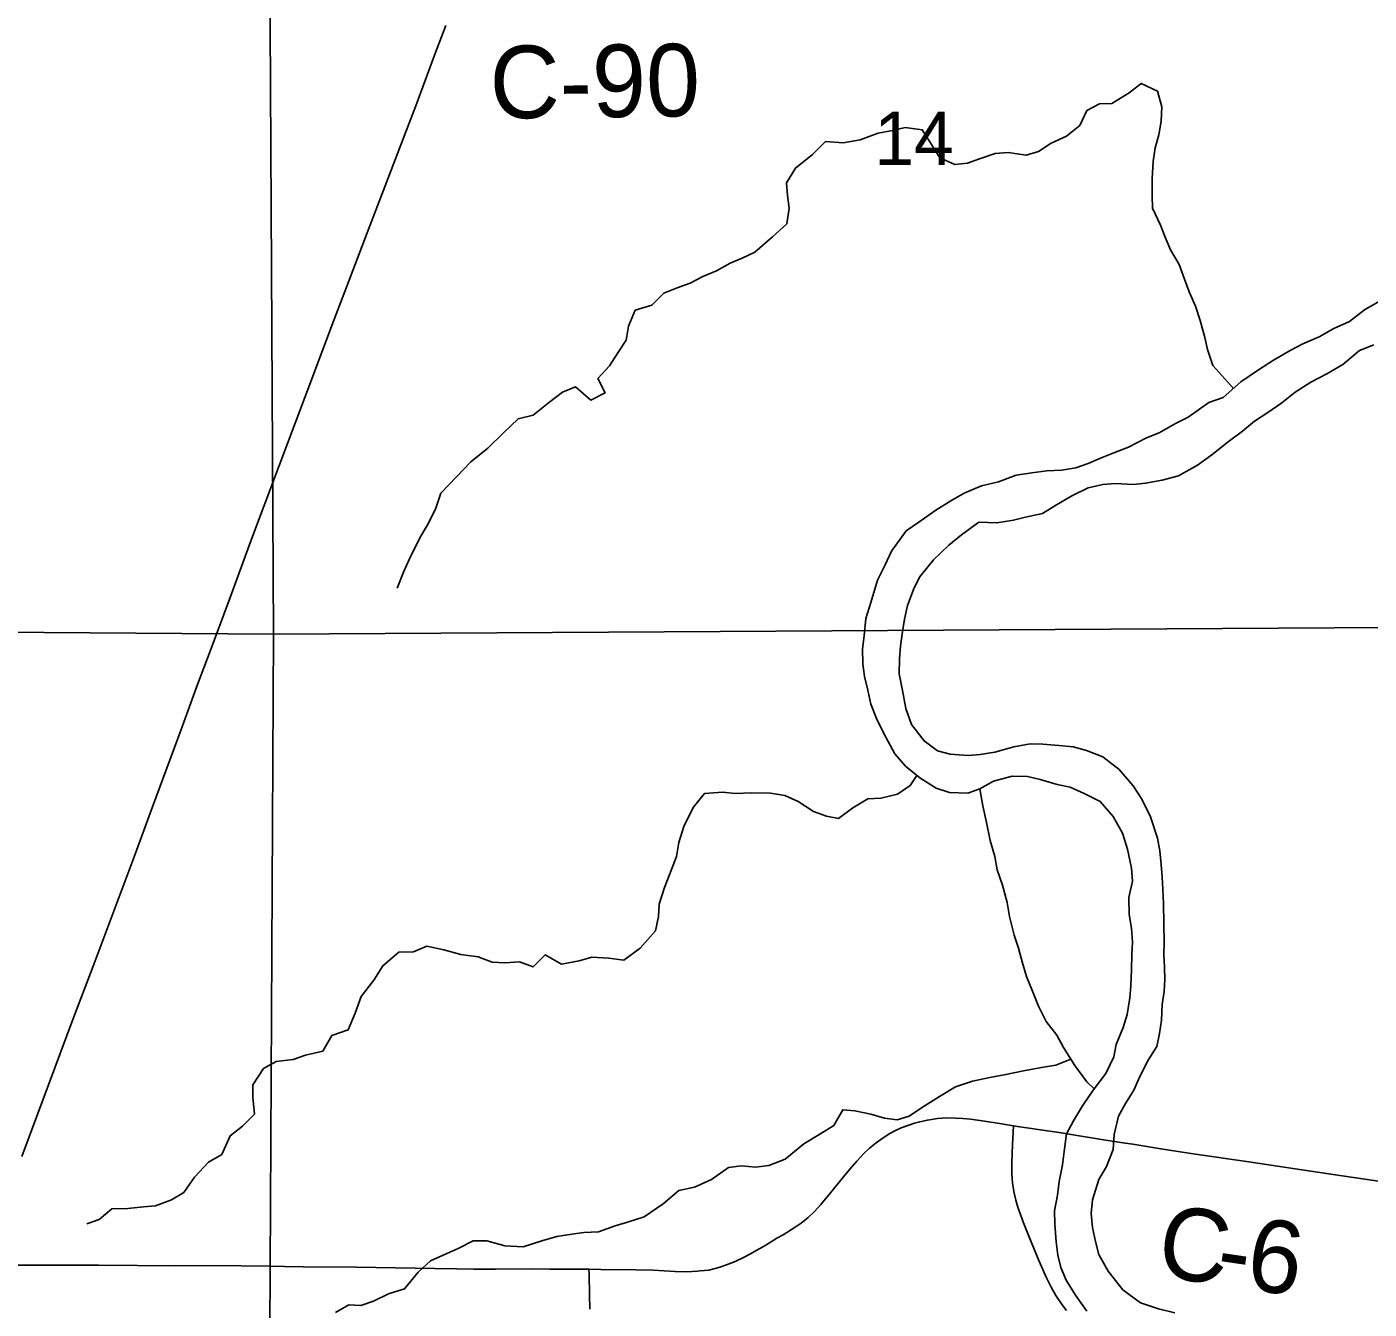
# Model space of a CAD drawing. Extents: x 0 to 34, y 0 to 22.
# Drawn here: x 4.352 to 4.877, y 15.634 to 16.136 of the extents above; entities that cross this region are included whole.
import ezdxf

# ---------------------------------------------------------------- set-up
doc = ezdxf.new("R2010")
doc.units = 0
for name, color, linetype in [('GM_X_County_Road', 7, 'Continuous'), ('GM_X_County_Road_Text', 7, 'Continuous'), ('GM_X_Major_River', 7, 'Continuous'), ('GM_X_Minor_River', 7, 'Continuous'), ('GM_X_Section', 7, 'Continuous'), ('GM_X_Section_Text', 7, 'Continuous'), ('GM_X_State_Route', 7, 'Continuous'), ('GM_X_Township_Road', 7, 'Continuous')]:
    doc.layers.add(name, color=color, linetype=linetype)

msp = doc.modelspace()

# ---------------------------------------------------------------- linework, layer by layer
at = {"layer": 'GM_X_County_Road'}
for points in [[(4.67405, 15.68861), (4.67662, 15.69159), (4.67938, 15.6945), (4.68161, 15.69662), (4.68421, 15.69878), (4.68695, 15.70075), (4.68957, 15.70234), (4.69177, 15.7036), (4.69394, 15.70455), (4.69655, 15.70555), (4.69916, 15.7064), (4.70124, 15.70697), (4.70424, 15.70763), (4.70819, 15.70821), (4.71187, 15.70847), (4.71526, 15.70843), (4.71803, 15.70827), (4.7211, 15.70797), (4.72662, 15.70719), (4.73245, 15.70626), (4.73792, 15.70537)], [(4.73792, 15.70537), (4.73951, 15.70512), (4.75212, 15.70327), (4.75581, 15.70274), (4.76041, 15.70198), (4.77238, 15.70005), (4.78158, 15.69861), (4.7846, 15.69817), (4.79554, 15.69634), (4.80815, 15.69449), (4.82998, 15.69128), (4.84813, 15.68861), (4.86656, 15.68584), (4.89238, 15.68207)], [(4.5718, 15.64925), (4.57642, 15.64922), (4.59008, 15.64905), (4.5969, 15.64889), (4.60558, 15.64835), (4.60995, 15.64825), (4.61214, 15.64833), (4.61431, 15.6485), (4.61526, 15.64858), (4.61868, 15.64896), (4.62262, 15.64997), (4.62561, 15.65093), (4.62901, 15.65232), (4.6325, 15.65393), (4.63468, 15.65512), (4.63872, 15.65744), (4.64034, 15.65834), (4.64352, 15.66023), (4.64537, 15.66136), (4.64776, 15.66279), (4.6525, 15.66573), (4.6548, 15.66735), (4.65751, 15.66948), (4.66002, 15.67186), (4.66252, 15.67465), (4.66631, 15.6792), (4.67258, 15.6869), (4.67405, 15.68861)], [(4.334, 15.65096), (4.33897, 15.65093), (4.34798, 15.65091), (4.35886, 15.65091), (4.37999, 15.65082), (4.41014, 15.65064), (4.42475, 15.65066), (4.44681, 15.65047), (4.4527, 15.65034), (4.46015, 15.65024), (4.48074, 15.65008), (4.51155, 15.64958), (4.51995, 15.6494), (4.52679, 15.64931), (4.53517, 15.64932), (4.54973, 15.64943), (4.55654, 15.64935), (4.55996, 15.64932), (4.5718, 15.64925)]]:
    msp.add_lwpolyline(points, dxfattribs=at)
at = {"layer": 'GM_X_Major_River'}
for points in [[(4.88289, 16.02922), (4.87527, 16.02472), (4.86935, 16.02022), (4.86326, 16.01742), (4.85755, 16.01423), (4.85107, 16.01144), (4.84612, 16.00882), (4.83964, 16.00507), (4.83373, 16.00132), (4.82687, 15.99663), (4.82, 15.99042), (4.81429, 15.98857), (4.80628, 15.98275), (4.80133, 15.98032), (4.79485, 15.97657), (4.7899, 15.97471), (4.78286, 15.97097), (4.77715, 15.96874), (4.77201, 15.96669), (4.76706, 15.96464), (4.76231, 15.96297), (4.7568, 15.96206), (4.75091, 15.96172), (4.74503, 15.96101), (4.73895, 15.96011), (4.7321, 15.9575), (4.72545, 15.95585), (4.71859, 15.95305), (4.71345, 15.95005), (4.70754, 15.9463), (4.70087, 15.94161), (4.69591, 15.93823), (4.69016, 15.93031), (4.68766, 15.92501), (4.68476, 15.91896), (4.68205, 15.91026), (4.6801, 15.90401), (4.67948, 15.89719), (4.67888, 15.89207), (4.67902, 15.88619), (4.67956, 15.88125), (4.68085, 15.87593), (4.68214, 15.87041), (4.68456, 15.86413), (4.68792, 15.85747), (4.69148, 15.85099), (4.69562, 15.84622), (4.70128, 15.84162), (4.7077, 15.83759), (4.71281, 15.83584), (4.72002, 15.8356), (4.72477, 15.83727), (4.73011, 15.84027), (4.73733, 15.8423), (4.7434, 15.84206), (4.74833, 15.84089), (4.75495, 15.83894), (4.76007, 15.83795), (4.76555, 15.83545), (4.77179, 15.83236), (4.77687, 15.82644), (4.78062, 15.81996), (4.78247, 15.81369), (4.78412, 15.80628), (4.78446, 15.80115), (4.78309, 15.79471), (4.78323, 15.78807), (4.78414, 15.78275), (4.78448, 15.77725), (4.78426, 15.77251), (4.78402, 15.76663), (4.78379, 15.76018), (4.78337, 15.75544), (4.78238, 15.74899), (4.78082, 15.74388), (4.77812, 15.73726), (4.77714, 15.73234), (4.77405, 15.72591), (4.76907, 15.71931), (4.76485, 15.71327), (4.7614, 15.70741), (4.7587, 15.70231), (4.7579, 15.69643), (4.7571, 15.69018)], [(4.80107, 15.63217), (4.79463, 15.63374), (4.78763, 15.63606), (4.78065, 15.64124), (4.77501, 15.64849), (4.77126, 15.65497), (4.76997, 15.6601), (4.76887, 15.66561), (4.76834, 15.67112), (4.76876, 15.67643), (4.77129, 15.68438), (4.77436, 15.68948), (4.77687, 15.6961), (4.77729, 15.70198), (4.77905, 15.70917), (4.78175, 15.71409), (4.78501, 15.71938), (4.78732, 15.72467), (4.7906, 15.7311), (4.79405, 15.73638), (4.79504, 15.7415), (4.79583, 15.74681), (4.79607, 15.75288), (4.79686, 15.75799), (4.79709, 15.76273), (4.79693, 15.76748), (4.79678, 15.77241), (4.79681, 15.77715), (4.79668, 15.78456), (4.79654, 15.79233), (4.79639, 15.79803), (4.79605, 15.80277), (4.79571, 15.80771), (4.79518, 15.81303), (4.79426, 15.81797), (4.79148, 15.82633), (4.78811, 15.83319), (4.78474, 15.83853), (4.77928, 15.84483), (4.77287, 15.84981), (4.76643, 15.85233), (4.76132, 15.85369), (4.75563, 15.8543), (4.74938, 15.85473), (4.74444, 15.85496), (4.73798, 15.85368), (4.73057, 15.85165), (4.72487, 15.85074), (4.72013, 15.8504), (4.71311, 15.85083), (4.70819, 15.85219), (4.7029, 15.85603), (4.69802, 15.86252), (4.69578, 15.86879), (4.69451, 15.87582), (4.69323, 15.88228), (4.69327, 15.88816), (4.69368, 15.8931), (4.69429, 15.89802), (4.69528, 15.90371), (4.69646, 15.90901), (4.69878, 15.91525), (4.70109, 15.92017), (4.70664, 15.92696), (4.71257, 15.93261), (4.71753, 15.93674), (4.72439, 15.94162), (4.73141, 15.94138), (4.73787, 15.94247), (4.74262, 15.94357), (4.74927, 15.94504), (4.75404, 15.94804), (4.76071, 15.95197), (4.76718, 15.95515), (4.77288, 15.95644), (4.77782, 15.95678), (4.78484, 15.95635), (4.78958, 15.95688), (4.79604, 15.95816), (4.80251, 15.95982), (4.80994, 15.96394), (4.81547, 15.96807), (4.82196, 15.97314), (4.82749, 15.97728), (4.83226, 15.98122), (4.83741, 15.9846), (4.84294, 15.98835), (4.84809, 15.99249), (4.85419, 15.99643), (4.86048, 15.99979), (4.86676, 16.00335), (4.87325, 16.0088), (4.87896, 16.01104)], [(4.7571, 15.69018), (4.75572, 15.68355), (4.75511, 15.67824), (4.75393, 15.67218), (4.75408, 15.66686), (4.7546, 15.66003), (4.75532, 15.65471), (4.75643, 15.64996), (4.75848, 15.64501), (4.76223, 15.6391), (4.76655, 15.63281)]]:
    msp.add_lwpolyline(points, dxfattribs=at)
at = {"layer": 'GM_X_Minor_River'}
for points in [[(4.82394, 15.99398), (4.82175, 15.99648), (4.81591, 16.00297), (4.81387, 16.00925), (4.81277, 16.014), (4.81092, 16.02066), (4.80906, 16.02617), (4.80664, 16.03188), (4.80478, 16.03683), (4.80273, 16.04254), (4.79936, 16.04825), (4.79731, 16.0532), (4.79544, 16.05796), (4.79227, 16.06462), (4.79211, 16.06956), (4.79216, 16.0762), (4.79259, 16.08283), (4.79339, 16.08814), (4.79475, 16.09325), (4.79574, 16.09856), (4.79597, 16.10425), (4.79431, 16.11033), (4.78788, 16.11341), (4.78311, 16.10965), (4.77644, 16.10553), (4.7715, 16.10538), (4.76655, 16.10276), (4.76385, 16.0969), (4.7587, 16.09276), (4.75261, 16.08996), (4.74765, 16.08678), (4.7429, 16.08529), (4.73588, 16.0863), (4.73076, 16.08596), (4.72467, 16.08391), (4.71992, 16.08224), (4.71498, 16.08171), (4.70912, 16.08422), (4.70518, 16.09051), (4.70218, 16.09528), (4.69554, 16.09609), (4.6906, 16.09498), (4.6849, 16.09389), (4.67786, 16.09129), (4.67121, 16.0902), (4.66439, 16.09063), (4.65923, 16.08555), (4.65255, 16.08028), (4.64909, 16.07443), (4.64943, 16.06949), (4.65016, 16.06455), (4.64916, 16.05849), (4.64362, 16.05341), (4.63675, 16.04739), (4.6318, 16.04496), (4.62704, 16.0431), (4.62171, 16.0401), (4.61638, 16.03787), (4.61143, 16.03525), (4.60629, 16.03339), (4.60115, 16.03134), (4.59638, 16.02663), (4.58991, 16.0246), (4.58721, 16.01835), (4.58641, 16.01286), (4.58315, 16.00795), (4.57989, 16.00285), (4.5753, 15.99795), (4.5781, 15.99224), (4.57258, 15.98944), (4.56654, 15.9946), (4.56141, 15.99256), (4.55645, 15.9888), (4.54996, 15.98354), (4.54406, 15.98206), (4.53852, 15.97679), (4.53222, 15.97058), (4.52554, 15.96532), (4.51999, 15.95947), (4.51388, 15.95307), (4.51174, 15.94682), (4.50847, 15.9404), (4.50559, 15.93549), (4.50155, 15.92736), (4.49923, 15.92206), (4.49672, 15.91582)], [(4.70013, 15.84256), (4.69746, 15.83861), (4.6925, 15.83524), (4.68604, 15.83358), (4.68092, 15.83343), (4.67501, 15.82987), (4.66948, 15.82573), (4.66474, 15.82653), (4.65963, 15.82846), (4.65359, 15.8323), (4.64848, 15.83462), (4.6428, 15.83561), (4.63521, 15.83567), (4.62914, 15.83552), (4.62402, 15.83594), (4.61699, 15.83542), (4.61259, 15.82996), (4.60893, 15.82258), (4.60699, 15.81634), (4.606, 15.81084), (4.60348, 15.80403), (4.60136, 15.79873), (4.59922, 15.79211), (4.599, 15.78737), (4.59782, 15.78168), (4.59189, 15.7749), (4.5854, 15.7702), (4.57953, 15.77101), (4.57289, 15.77144), (4.56795, 15.76996), (4.56111, 15.76868), (4.55468, 15.77233), (4.54991, 15.76762), (4.54461, 15.76956), (4.53891, 15.76922), (4.53398, 15.76945), (4.5285, 15.77158), (4.52167, 15.77239), (4.51505, 15.77434), (4.50841, 15.77571), (4.50309, 15.77348), (4.49739, 15.77333), (4.49109, 15.76806), (4.48764, 15.7624), (4.48266, 15.75599), (4.48033, 15.74955), (4.47763, 15.74293), (4.47116, 15.7407), (4.4677, 15.73466), (4.46086, 15.733), (4.45611, 15.73133), (4.44946, 15.73062), (4.44451, 15.72781), (4.44029, 15.72139), (4.44025, 15.71665), (4.44096, 15.71), (4.43619, 15.7053), (4.43142, 15.70154), (4.42814, 15.69416), (4.42299, 15.69117), (4.41745, 15.68532), (4.41323, 15.67929), (4.40847, 15.67647), (4.40219, 15.67406), (4.39744, 15.67371), (4.39137, 15.673), (4.3851, 15.67285), (4.38014, 15.66872), (4.37539, 15.66705)], [(4.76953, 15.71992), (4.76663, 15.72255), (4.76193, 15.72904), (4.75743, 15.73609), (4.75481, 15.74085), (4.75067, 15.7462), (4.74768, 15.75229), (4.74563, 15.75743), (4.74302, 15.7639), (4.74136, 15.7696), (4.73988, 15.77493), (4.73821, 15.78006), (4.73636, 15.78728), (4.73545, 15.79279), (4.73361, 15.79964), (4.73156, 15.80553), (4.73065, 15.81085), (4.7288, 15.81713), (4.72733, 15.82416), (4.72586, 15.83062), (4.72477, 15.83727)], [(4.7604, 15.73144), (4.75453, 15.72909), (4.74884, 15.72819), (4.74181, 15.72691), (4.73496, 15.72544), (4.7287, 15.72435), (4.72186, 15.72289), (4.7152, 15.72066), (4.70891, 15.71691), (4.70186, 15.71241), (4.69709, 15.70922), (4.69234, 15.70774), (4.68741, 15.70835), (4.68211, 15.7099), (4.67586, 15.71128), (4.67112, 15.71169), (4.66766, 15.70546), (4.66213, 15.70208), (4.65584, 15.69834), (4.64859, 15.69232), (4.64212, 15.6899), (4.63699, 15.68918), (4.63149, 15.68979), (4.62637, 15.68907), (4.61969, 15.68438), (4.61303, 15.68139), (4.60695, 15.68011), (4.60084, 15.67484), (4.5934, 15.66978), (4.58694, 15.66774), (4.58199, 15.66626), (4.57553, 15.66384), (4.56983, 15.66369), (4.56508, 15.66297), (4.5592, 15.66206), (4.5533, 15.6604), (4.54608, 15.65799), (4.53887, 15.65842), (4.53186, 15.66037), (4.52655, 15.66041), (4.52065, 15.65742), (4.51475, 15.65481), (4.5098, 15.65257), (4.50502, 15.64805), (4.49966, 15.64164), (4.49339, 15.6396), (4.48749, 15.6368), (4.48254, 15.63513), (4.4778, 15.63535), (4.47266, 15.63235)]]:
    msp.add_lwpolyline(points, dxfattribs=at)
at = {"layer": 'GM_X_Section'}
for points in [[(4.44567, 16.39783), (4.44832, 15.89782), (3.94571, 15.90144), (3.95367, 16.40288)], [(4.95442, 16.40289), (4.9508, 15.90083), (4.44832, 15.89782), (4.44567, 16.39783)], [(3.94571, 15.90144), (4.44832, 15.89782), (4.4457, 15.40203), (3.9374, 15.40436)], [(4.44832, 15.89782), (4.9508, 15.90083), (4.9466, 15.39652), (4.4457, 15.40203)]]:
    msp.add_lwpolyline(points, close=True, dxfattribs=at)
at = {"layer": 'GM_X_State_Route'}
msp.add_lwpolyline([(4.34992, 15.69342), (4.36032, 15.72138), (4.3699, 15.747), (4.37779, 15.76794), (4.384, 15.78453), (4.39379, 15.81073), (4.40107, 15.83024), (4.40533, 15.84192), (4.41222, 15.86058), (4.4186, 15.8781), (4.42358, 15.89116), (4.43136, 15.91215), (4.43939, 15.93403), (4.45043, 15.96341), (4.46404, 15.99947), (4.47125, 16.01867), (4.47792, 16.03642), (4.48434, 16.05326), (4.50081, 16.0962), (4.504, 16.10464), (4.51139, 16.12444), (4.51585, 16.13603)], dxfattribs=at)
at = {"layer": 'GM_X_Township_Road'}
for points in [[(4.75869, 15.63311), (4.75695, 15.63536), (4.75448, 15.63898), (4.75259, 15.64223), (4.75081, 15.64589), (4.74782, 15.65274), (4.74388, 15.66222), (4.74186, 15.66744), (4.73957, 15.67358), (4.73876, 15.67628), (4.738, 15.67966), (4.73751, 15.68307), (4.73728, 15.68652), (4.73725, 15.69093), (4.73746, 15.69811), (4.73792, 15.70537)], [(4.57209, 15.6336), (4.57207, 15.63925), (4.57186, 15.64715), (4.5718, 15.64925)]]:
    msp.add_lwpolyline(points, dxfattribs=at)

# ---------------------------------------------------------------- texts
at = {"layer": 'GM_X_County_Road_Text'}
for s, height, rotation, p in [('C-90', 0.028409, 0.6823, (4.53308, 16.09961)), ('C', 0.02841, 351.5252, (4.79322, 15.64682)), ('6', 0.02841, 352.0676, (4.82813, 15.64163)), ('-', 0.02841, 351.5852, (4.81633, 15.64337))]:
    msp.add_text(s, height=height, rotation=rotation, dxfattribs=at).set_placement(p)
at = {"layer": 'GM_X_Section_Text'}
msp.add_text('14', height=0.020928, rotation=0, dxfattribs=at).set_placement((4.68341, 16.08145))

doc.saveas('drawing.dxf')
